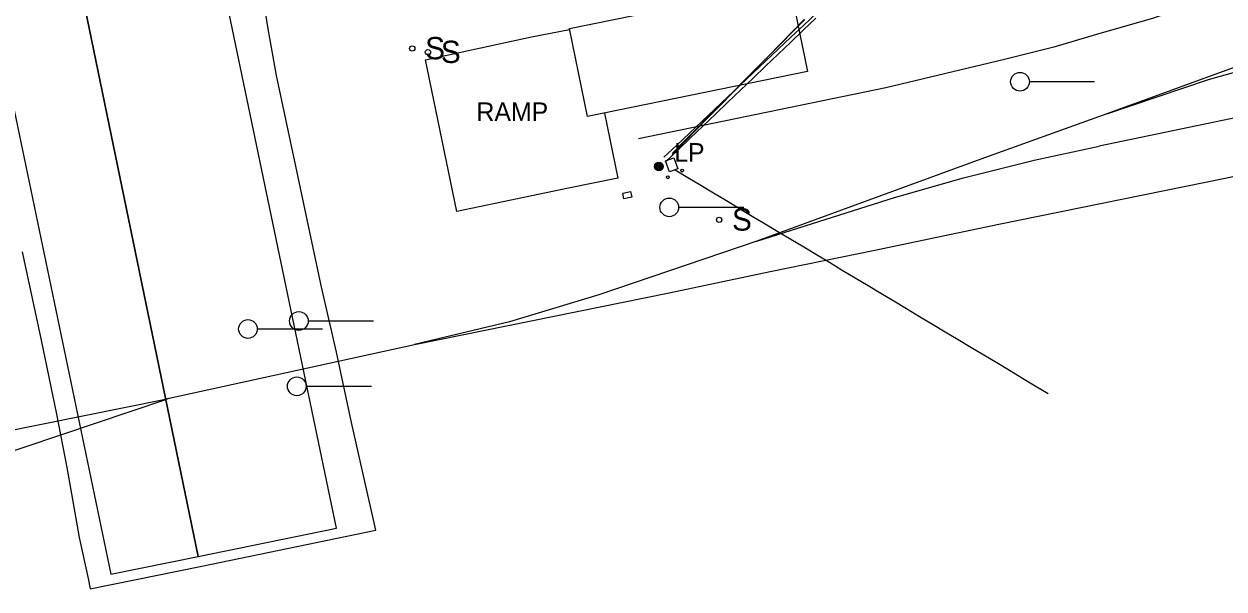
# Model space of a CAD drawing. Extents: x 368532 to 392481, y 10654822 to 10676899.
# Drawn here: x 386024.5 to 386347.7, y 10655050.8 to 10655202.9 of the extents above; entities that cross this region are included whole.
import ezdxf

# ---------------------------------------------------------------- set-up
doc = ezdxf.new("R2010")
doc.units = 0
for name, color, linetype in [('p_bridge deck', 7, 'Continuous'), ('p_Catenary', 7, 'Continuous'), ('p_dtm obscured area', 7, 'Continuous'), ('p_railroad rr control', 7, 'Continuous'), ('p_structure building', 7, 'Continuous'), ('p_structure ramp', 7, 'Continuous'), ('p_structure sign', 7, 'Continuous'), ('p_structure unidentified', 7, 'Continuous'), ('p_utility general pole', 7, 'Continuous')]:
    doc.layers.add(name, color=color, linetype=linetype)

msp = doc.modelspace()

# ---------------------------------------------------------------- linework, layer by layer
at = {"layer": 'p_bridge deck'}
for p, q in [((386108.7, 10655067.17), (386037.23, 10655409.37)), ((386000.89, 10655401.96), (386071.43, 10655059.58)), ((386071.43, 10655059.58), (386000.89, 10655401.96)), ((385976.47, 10655396.99), (386047.94, 10655054.79)), ((386071.43, 10655059.58), (386108.7, 10655067.17)), ((386047.94, 10655054.79), (386071.43, 10655059.58))]:
    msp.add_line(p, q, dxfattribs=at)
at = {"layer": 'p_Catenary'}
for points in [[(386196.9, 10655167.09), (386200.32, 10655170.32), (386203.74, 10655173.56), (386207.16, 10655176.79), (386210.58, 10655180.02), (386214.01, 10655183.25), (386217.43, 10655186.48), (386220.85, 10655189.71), (386224.27, 10655192.94), (386227.69, 10655196.17), (386231.11, 10655199.4), (386234.53, 10655202.63), (386237.96, 10655205.86)], [(386197.22, 10655165.68), (386200.6, 10655168.91), (386203.98, 10655172.14), (386207.37, 10655175.38), (386210.75, 10655178.61), (386214.13, 10655181.85), (386217.51, 10655185.08), (386220.9, 10655188.31), (386224.28, 10655191.55), (386227.66, 10655194.78), (386231.04, 10655198.01), (386234.43, 10655201.25), (386237.81, 10655204.48)], [(386199.15, 10655167.81), (386202.38, 10655171.11), (386205.6, 10655174.41), (386208.83, 10655177.71), (386212.06, 10655181), (386215.29, 10655184.3), (386218.51, 10655187.6), (386221.74, 10655190.9), (386224.97, 10655194.2), (386228.19, 10655197.49), (386231.42, 10655200.79), (386234.65, 10655204.09)], [(386199.16, 10655168.16), (386202.4, 10655171.43), (386205.65, 10655174.7), (386208.89, 10655177.97), (386212.13, 10655181.24), (386215.38, 10655184.51), (386218.62, 10655187.78), (386221.86, 10655191.04), (386225.11, 10655194.31), (386228.35, 10655197.58), (386231.6, 10655200.85), (386234.84, 10655204.12)], [(386199.87, 10655163.67), (386203.33, 10655161.59), (386206.8, 10655159.52), (386210.27, 10655157.44), (386213.73, 10655155.37), (386217.2, 10655153.29), (386220.66, 10655151.21), (386224.13, 10655149.14), (386227.59, 10655147.06), (386231.06, 10655144.98), (386234.53, 10655142.91), (386237.99, 10655140.83), (386241.46, 10655138.76), (386244.92, 10655136.68), (386248.39, 10655134.6), (386251.85, 10655132.53), (386255.32, 10655130.45), (386258.79, 10655128.38), (386262.25, 10655126.3), (386265.72, 10655124.22), (386269.18, 10655122.15), (386272.65, 10655120.07), (386276.11, 10655117.99), (386279.58, 10655115.92), (386283.05, 10655113.84), (386286.51, 10655111.77), (386289.98, 10655109.69), (386293.44, 10655107.61), (386296.91, 10655105.54), (386300.37, 10655103.46)]]:
    msp.add_lwpolyline(points, dxfattribs=at)
at = {"layer": 'p_dtm obscured area'}
for points in [[(386071.97, 10655056.92), (386119.34, 10655066.63), (386112.71, 10655095.61), (386109.83, 10655109.14), (386108.71, 10655114.54), (386104.58, 10655132.5), (386097.71, 10655164.62), (386092.52, 10655189.03), (386090.26, 10655201.57), (386085.85, 10655229.8), (386083.9, 10655238.4), (386081.2, 10655250.62), (386079.34, 10655260.12)], [(386024.03, 10655141.56), (386029.15, 10655117.77), (386033.29, 10655097.87), (386036.03, 10655083.52), (386037.35, 10655076.45), (386039.37, 10655064.73), (386041.79, 10655053.64), (386042.33, 10655050.84), (386071.97, 10655056.92)]]:
    msp.add_lwpolyline(points, dxfattribs=at)
at = {"layer": 'p_railroad rr control'}
for p, q in [((386312.87, 10655187.34), (386295.29, 10655187.34)), ((386218.41, 10655153.53), (386200.83, 10655153.53)), ((386104.94, 10655120.79), (386087.36, 10655120.79)), ((386118.65, 10655122.95), (386101.07, 10655122.95)), ((386118.09, 10655105.37), (386100.51, 10655105.37))]:
    msp.add_line(p, q, dxfattribs=at)
for points in [[(386705.72, 10655337.63), (386689.83, 10655333.69), (386675.04, 10655329.24), (386652.44, 10655321.62), (386612.18, 10655307.44), (386570.46, 10655292.09), (386518.41, 10655273.26), (386477.64, 10655258.61), (386416.45, 10655236.56), (386361.99, 10655216.45), (386341.57, 10655209.02), (386328.76, 10655204.51), (386313.35, 10655200.06), (386301.9, 10655196.7), (386288.6, 10655193.32), (386256.63, 10655185.75), (386190.04, 10655171.98)], [(386685.57, 10655312.58), (386662.19, 10655304.02), (386636.72, 10655294.61), (386616.52, 10655287.41), (386593.54, 10655279.48), (386552.87, 10655264.49), (386501.02, 10655245.6), (386460.34, 10655231.28), (386408.39, 10655212.24), (386356.16, 10655193.27), (386316.19, 10655178.7), (386281.26, 10655166.16), (386221.89, 10655144.44), (386179.37, 10655130.04), (386155.33, 10655122.7), (386129.67, 10655116.65)], [(386705.8, 10655251.58), (386314.11, 10655170.05)], [(386063.63, 10655102.16), (386129.67, 10655116.65), (386198.29, 10655130.59), (386225.5, 10655136.26), (386253.68, 10655142.01), (386287.12, 10655149.04), (386348.07, 10655161.43), (386400.18, 10655172.64), (386442.89, 10655181.19), (386495.26, 10655192.33), (386535.33, 10655200.55), (386578.81, 10655209.52), (386615.75, 10655217.43), (386671.46, 10655229.05), (386713.86, 10655237.9)], [(386316.19, 10655178.7), (386343.55, 10655187.99), (386362.43, 10655193.3), (386377.06, 10655197.28), (386399.88, 10655202.8)], [(386221.89, 10655144.44), (386258.98, 10655156.24), (386277.6, 10655161.49), (386296.59, 10655166.29), (386314.11, 10655170.05)], [(385960.04, 10655068.63), (385971.36, 10655071.96), (385998.44, 10655080.32), (386024.85, 10655089.1), (386062.72, 10655101.85)], [(386018.16, 10655092.93), (386062.69, 10655101.97)], [(386062.69, 10655101.97), (386063.63, 10655102.16)], [(386062.72, 10655101.85), (386063.63, 10655102.16)]]:
    msp.add_lwpolyline(points, dxfattribs=at)
for centre in [(386292.79, 10655187.36), (386198.33, 10655153.55), (386098.57, 10655122.97), (386084.86, 10655120.81), (386098.01, 10655105.39)]:
    msp.add_circle(centre, 2.52, dxfattribs=at)
at = {"layer": 'p_structure building'}
msp.add_lwpolyline([(386235.59, 10655190.11), (386176.26, 10655177.97), (386171.42, 10655201.65), (386230.75, 10655213.8)], close=True, dxfattribs=at)
at = {"layer": 'p_structure ramp'}
for p, q in [((386161.25, 10655199.49), (386171.47, 10655201.4)), ((386132.65, 10655193.28), (386161.25, 10655199.49)), ((386141.08, 10655152.45), (386132.65, 10655193.28)), ((386180.87, 10655178.91), (386184.43, 10655161.42)), ((386184.43, 10655161.42), (386171.17, 10655158.73)), ((386171.17, 10655158.73), (386141.08, 10655152.45))]:
    msp.add_line(p, q, dxfattribs=at)
at = {"layer": 'p_structure sign'}
for centre in [(386129.11, 10655196.3), (386133.34, 10655195.31), (386211.77, 10655150.19)]:
    msp.add_circle(centre, 0.713, dxfattribs=at)
at = {"layer": 'p_structure unidentified'}
for p, q in [((386197.35, 10655166.11), (386199.58, 10655166.88)), ((386198.39, 10655163.11), (386197.35, 10655166.11)), ((386199.58, 10655166.88), (386200.62, 10655163.88)), ((386200.62, 10655163.88), (386198.39, 10655163.11)), ((386185.8, 10655157.4), (386187.91, 10655157.85)), ((386186.13, 10655155.87), (386185.8, 10655157.4)), ((386188.23, 10655156.32), (386186.13, 10655155.87)), ((386187.91, 10655157.85), (386188.23, 10655156.32))]:
    msp.add_line(p, q, dxfattribs=at)
for centre in [(386201.82, 10655163.44), (386197.95, 10655161.64)]:
    msp.add_circle(centre, 0.375, dxfattribs=at)
at = {"layer": 'p_utility general pole'}
for radius in [1.19, 0.901, 0.608, 0.337, 0.12]:
    msp.add_circle((386195.53, 10655164.55), radius, dxfattribs=at)

# ---------------------------------------------------------------- texts
at = {"layer": 'p_structure ramp'}
msp.add_text(' RAMP', height=5, dxfattribs=at).set_placement((386144.54, 10655176.79))
at = {"layer": 'p_structure sign'}
for p in [(386132.57, 10655193.4), (386136.8, 10655192.41), (386215.22, 10655147.29)]:
    msp.add_text('S', height=6, dxfattribs=at).set_placement(p)
at = {"layer": 'p_utility general pole'}
msp.add_text('LP', height=5, dxfattribs=at).set_placement((386199.65, 10655165.84))

doc.saveas('drawing.dxf')
